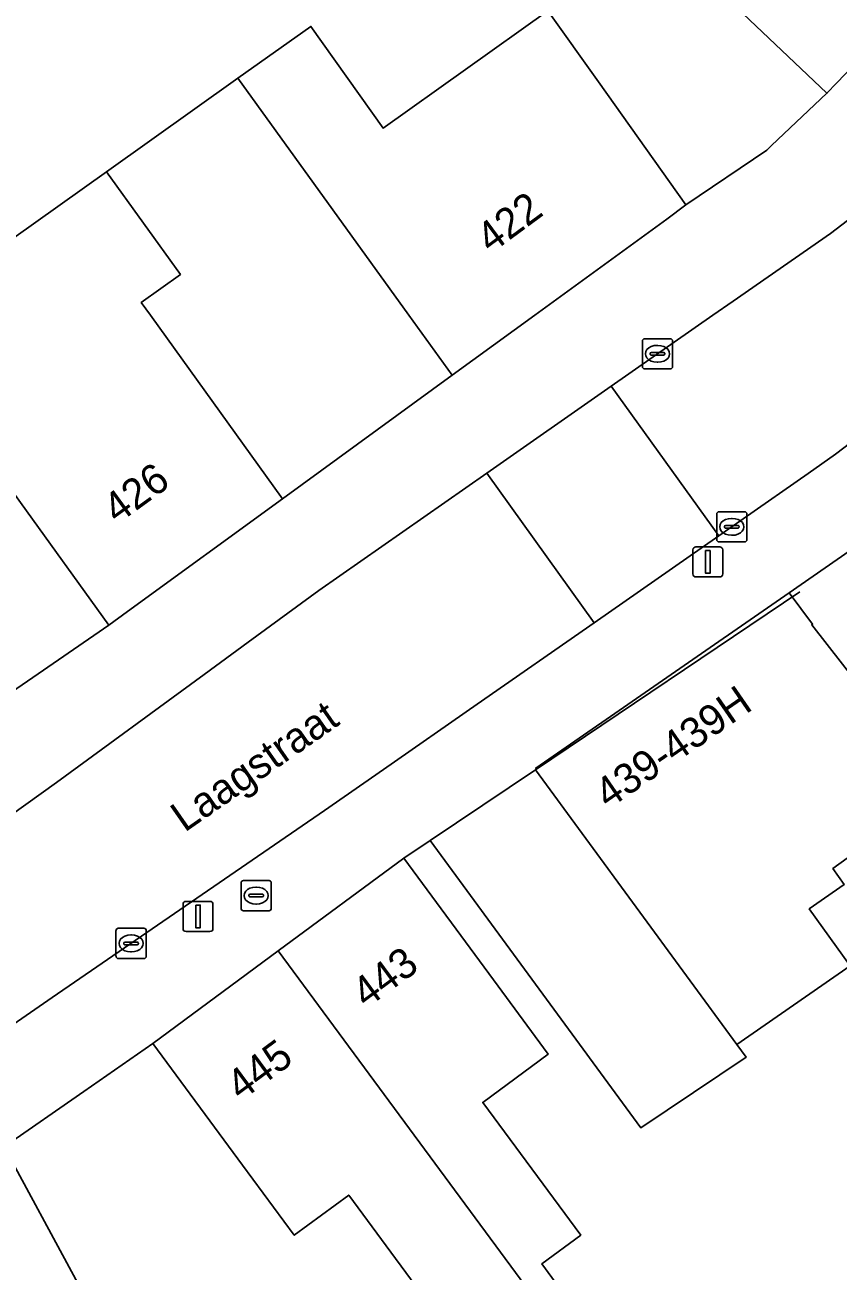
# Model space of a CAD drawing. Extents: x 159217 to 160349, y 381246 to 382172.
# Drawn here: x 159815.18 to 159842.11, y 381468.35 to 381509.61 of the extents above; entities that cross this region are included whole.
import ezdxf

# ---------------------------------------------------------------- set-up
doc = ezdxf.new("R2010")
doc.units = 0
for name, color, linetype in [('IMGEO_Brandkraan', 7, 'Continuous'), ('IMGEO_Erf', 7, 'Continuous'), ('IMGEO_Kolk', 7, 'Continuous'), ('IMGEO_Lichtmast', 7, 'Continuous'), ('IMGEO_Muur', 7, 'Continuous'), ('IMGEO_Openbare_ruimte_label', 7, 'Continuous'), ('IMGEO_Pand', 7, 'Continuous'), ('IMGEO_Pand_nummerreeks', 7, 'Continuous'), ('IMGEO_Pand_overbouw', 7, 'Continuous'), ('IMGEO_Rijbaan_lokaal_open', 7, 'Continuous'), ('IMGEO_Voetpad_open', 7, 'Continuous')]:
    doc.layers.add(name, color=color, linetype=linetype)

msp = doc.modelspace()

# ---------------------------------------------------------------- linework, layer by layer
at = {"layer": 'IMGEO_Brandkraan'}
for p, q in [((159822.338, 381480.36), (159822.338, 381481.212)), ((159822.413, 381481.286), (159823.265, 381481.286)), ((159822.826, 381481.066), (159822.851, 381481.066)), ((159823.339, 381481.212), (159823.339, 381480.36)), ((159822.597, 381480.78), (159822.597, 381480.792)), ((159823.035, 381480.743), (159822.637, 381480.743)), ((159822.64, 381480.829), (159823.038, 381480.829)), ((159822.849, 381480.506), (159822.824, 381480.506)), ((159823.081, 381480.792), (159823.081, 381480.78)), ((159823.265, 381480.286), (159822.413, 381480.286))]:
    msp.add_line(p, q, dxfattribs=at)
for points in [[(159822.338, 381480.36), (159822.338, 381481.212)], [(159822.413, 381481.286), (159823.265, 381481.286)], [(159823.339, 381481.212), (159823.339, 381480.36)], [(159823.265, 381480.286), (159822.413, 381480.286)]]:
    msp.add_lwpolyline(points, dxfattribs=at)
for centre, radius, start, end in [((159822.415, 381481.21), 0.0765, 91.552, 178.448), ((159822.415, 381481.21), 0.0765, 91.552, 178.448), ((159823.263, 381481.21), 0.0765, 1.552, 88.448), ((159823.263, 381481.21), 0.0765, 1.552, 88.448), ((159822.637, 381480.789), 0.0403, 85.8775, 175.7526), ((159822.634, 381480.779), 0.0366, 178.938, 274.7102), ((159823.038, 381480.786), 0.043, 264.8664, 352.4533), ((159823.042, 381480.791), 0.0386, 1.7309, 96.639), ((159822.415, 381480.362), 0.0765, 181.552, 268.448), ((159822.415, 381480.362), 0.0765, 181.552, 268.448), ((159823.263, 381480.362), 0.0765, 271.552, 358.448), ((159823.263, 381480.362), 0.0765, 271.552, 358.448)]:
    msp.add_arc(centre, radius, start, end, dxfattribs=at)
for centre, major_axis, ratio, start_param, end_param in [((159822.825, 381480.786), (-0.387, 0.002), 0.722429, 4.712389, 7.853982), ((159822.85, 381480.786), (-0.39, 0.002), 0.717154, 1.570796, 4.712389)]:
    msp.add_ellipse(centre, major_axis=major_axis, ratio=ratio, start_param=start_param, end_param=end_param, dxfattribs=at)
at = {"layer": 'IMGEO_Erf'}
for points in [[(159811.885, 381500), (159811.652, 381500.325), (159817.878, 381504.752), (159822.235, 381507.85), (159824.648, 381509.565), (159827.04, 381506.2), (159832.498, 381510.08), (159834.168, 381507.731), (159837.066, 381503.655), (159839.744, 381505.468), (159839.902, 381505.617), (159841.734, 381507.351), (159829.156, 381519.292)], [(159797.647, 381485.467), (159800.292, 381487.374), (159802.249, 381484.66), (159805.174, 381480.604), (159806.144, 381481.325), (159803.22, 381485.381), (159798.3, 381492.203), (159800.926, 381494.097), (159804.011, 381489.819), (159806.663, 381491.731), (159807.531, 381490.527), (159810.484, 381492.656), (159811.547, 381491.372), (159814.734, 381487.519), (159815.615, 381488.127), (159817.956, 381489.745), (159815.031, 381493.801), (159813.258, 381496.26), (159814.117, 381496.88), (159811.885, 381500)], [(159842.477, 381492.193), (159840.486, 381490.815), (159841.263, 381489.773), (159841.235, 381489.753), (159845.963, 381483.688)], [(159843.556, 381482.852), (159841.934, 381481.682), (159842.312, 381481.157), (159841.152, 381480.344), (159842.506, 381478.461), (159838.751, 381475.856), (159839.06, 381475.435), (159835.576, 381473.091), (159828.598, 381482.607), (159827.726, 381482.02), (159830.694, 381477.997), (159832.507, 381475.538), (159830.34, 381473.939), (159833.583, 381469.543), (159832.295, 381468.592), (159832.964, 381467.684)], [(159829.187, 381466.416), (159825.903, 381470.868), (159824.1, 381469.538), (159822.383, 381471.865), (159819.415, 381475.889), (159817.131, 381474.302), (159814.489, 381472.466), (159816.869, 381468.069)]]:
    msp.add_lwpolyline(points, dxfattribs=at)
at = {"layer": 'IMGEO_Kolk'}
for p, q in [((159835.625, 381498.299), (159835.625, 381499.151)), ((159835.7, 381499.225), (159836.552, 381499.225)), ((159836.626, 381499.151), (159836.626, 381498.299)), ((159835.884, 381498.719), (159835.884, 381498.731)), ((159836.322, 381498.682), (159835.924, 381498.682)), ((159835.927, 381498.768), (159836.325, 381498.768)), ((159836.113, 381499.005), (159836.138, 381499.005)), ((159836.368, 381498.731), (159836.368, 381498.719)), ((159836.136, 381498.445), (159836.111, 381498.445)), ((159836.552, 381498.225), (159835.7, 381498.225)), ((159838.086, 381492.57), (159838.086, 381493.422)), ((159838.161, 381493.496), (159839.013, 381493.496)), ((159839.087, 381493.422), (159839.087, 381492.57)), ((159838.345, 381492.99), (159838.345, 381493.002)), ((159838.783, 381492.953), (159838.385, 381492.953)), ((159838.388, 381493.039), (159838.786, 381493.039)), ((159838.574, 381493.276), (159838.599, 381493.276)), ((159838.829, 381493.002), (159838.829, 381492.99)), ((159839.013, 381492.496), (159838.161, 381492.496)), ((159838.597, 381492.716), (159838.572, 381492.716)), ((159818.271, 381479.702), (159819.123, 381479.702)), ((159818.196, 381478.776), (159818.196, 381479.628)), ((159818.684, 381479.482), (159818.709, 381479.482)), ((159819.197, 381479.628), (159819.197, 381478.776)), ((159818.455, 381479.196), (159818.455, 381479.208)), ((159818.893, 381479.159), (159818.495, 381479.159)), ((159818.498, 381479.245), (159818.896, 381479.245)), ((159818.707, 381478.922), (159818.682, 381478.922)), ((159818.939, 381479.208), (159818.939, 381479.196)), ((159819.123, 381478.702), (159818.271, 381478.702))]:
    msp.add_line(p, q, dxfattribs=at)
for points in [[(159835.625, 381498.299), (159835.625, 381499.151)], [(159835.7, 381499.225), (159836.552, 381499.225)], [(159836.626, 381499.151), (159836.626, 381498.299)], [(159836.552, 381498.225), (159835.7, 381498.225)], [(159838.086, 381492.57), (159838.086, 381493.422)], [(159838.161, 381493.496), (159839.013, 381493.496)], [(159839.087, 381493.422), (159839.087, 381492.57)], [(159839.013, 381492.496), (159838.161, 381492.496)], [(159818.271, 381479.702), (159819.123, 381479.702)], [(159818.196, 381478.776), (159818.196, 381479.628)], [(159819.197, 381479.628), (159819.197, 381478.776)], [(159819.123, 381478.702), (159818.271, 381478.702)]]:
    msp.add_lwpolyline(points, dxfattribs=at)
for centre, radius, start, end in [((159835.702, 381499.149), 0.0765, 91.552, 178.448), ((159835.702, 381499.149), 0.0765, 91.552, 178.448), ((159836.55, 381499.149), 0.0765, 1.552, 88.448), ((159836.55, 381499.149), 0.0765, 1.552, 88.448), ((159835.924, 381498.728), 0.0403, 85.8775, 175.7526), ((159835.921, 381498.718), 0.0366, 178.938, 274.7102), ((159836.325, 381498.725), 0.043, 264.8664, 352.4533), ((159836.329, 381498.73), 0.0386, 1.7309, 96.639), ((159835.702, 381498.301), 0.0765, 181.552, 268.448), ((159835.702, 381498.301), 0.0765, 181.552, 268.448), ((159836.55, 381498.301), 0.0765, 271.552, 358.448), ((159836.55, 381498.301), 0.0765, 271.552, 358.448), ((159838.163, 381493.42), 0.0765, 91.552, 178.448), ((159838.163, 381493.42), 0.0765, 91.552, 178.448), ((159839.011, 381493.42), 0.0765, 1.552, 88.448), ((159839.011, 381493.42), 0.0765, 1.552, 88.448), ((159838.385, 381492.999), 0.0403, 85.8775, 175.7526), ((159838.382, 381492.989), 0.0366, 178.938, 274.7102), ((159838.786, 381492.996), 0.043, 264.8664, 352.4533), ((159838.79, 381493.001), 0.0386, 1.7309, 96.639), ((159838.163, 381492.572), 0.0765, 181.552, 268.448), ((159838.163, 381492.572), 0.0765, 181.552, 268.448), ((159839.011, 381492.572), 0.0765, 271.552, 358.448), ((159839.011, 381492.572), 0.0765, 271.552, 358.448), ((159818.273, 381479.626), 0.0765, 91.552, 178.448), ((159818.273, 381479.626), 0.0765, 91.552, 178.448), ((159819.121, 381479.626), 0.0765, 1.552, 88.448), ((159819.121, 381479.626), 0.0765, 1.552, 88.448), ((159818.495, 381479.205), 0.0403, 85.8775, 175.7526), ((159818.492, 381479.195), 0.0366, 178.938, 274.7102), ((159818.896, 381479.202), 0.043, 264.8664, 352.4533), ((159818.9, 381479.207), 0.0386, 1.7309, 96.639), ((159818.273, 381478.778), 0.0765, 181.552, 268.448), ((159818.273, 381478.778), 0.0765, 181.552, 268.448), ((159819.121, 381478.778), 0.0765, 271.552, 358.448), ((159819.121, 381478.778), 0.0765, 271.552, 358.448)]:
    msp.add_arc(centre, radius, start, end, dxfattribs=at)
for centre, major_axis, ratio, start_param, end_param in [((159836.112, 381498.725), (-0.387, 0.002), 0.722429, 4.712389, 7.853982), ((159836.137, 381498.725), (-0.39, 0.002), 0.717154, 1.570796, 4.712389), ((159838.573, 381492.996), (-0.387, 0.002), 0.722429, 4.712389, 7.853982), ((159838.598, 381492.996), (-0.39, 0.002), 0.717154, 1.570796, 4.712389), ((159818.683, 381479.202), (-0.387, 0.002), 0.722429, 4.712389, 7.853982), ((159818.708, 381479.202), (-0.39, 0.002), 0.717154, 1.570796, 4.712389)]:
    msp.add_ellipse(centre, major_axis=major_axis, ratio=ratio, start_param=start_param, end_param=end_param, dxfattribs=at)
at = {"layer": 'IMGEO_Lichtmast'}
for p, q in [((159837.297, 381491.435), (159837.297, 381492.235)), ((159837.297, 381492.235), (159837.297, 381491.435)), ((159837.397, 381492.335), (159838.187, 381492.335)), ((159838.187, 381492.335), (159837.397, 381492.335)), ((159838.287, 381492.235), (159838.287, 381491.435)), ((159838.287, 381491.435), (159838.287, 381492.235)), ((159838.187, 381491.335), (159837.397, 381491.335)), ((159837.397, 381491.335), (159838.187, 381491.335)), ((159820.517, 381480.595), (159821.307, 381480.595)), ((159821.307, 381480.595), (159820.517, 381480.595)), ((159820.417, 381479.695), (159820.417, 381480.495)), ((159820.417, 381480.495), (159820.417, 381479.695)), ((159821.407, 381480.495), (159821.407, 381479.695)), ((159821.407, 381479.695), (159821.407, 381480.495)), ((159821.307, 381479.595), (159820.517, 381479.595)), ((159820.517, 381479.595), (159821.307, 381479.595))]:
    msp.add_line(p, q, dxfattribs=at)
for points in [[(159837.717, 381492.21), (159837.867, 381492.21), (159837.867, 381491.46), (159837.717, 381491.46), (159837.717, 381492.21)], [(159820.837, 381480.47), (159820.987, 381480.47), (159820.987, 381479.72), (159820.837, 381479.72), (159820.837, 381480.47)]]:
    msp.add_lwpolyline(points, dxfattribs=at)
for centre, start, end in [((159837.397, 381492.235), 90, 180), ((159837.397, 381492.235), 90, 180), ((159838.187, 381492.235), 0, 90), ((159838.187, 381492.235), 360, 90), ((159837.397, 381491.435), 180, 270), ((159837.397, 381491.435), 180, 270), ((159838.187, 381491.435), 270, 0), ((159838.187, 381491.435), 270, 0), ((159820.517, 381480.495), 90, 180), ((159820.517, 381480.495), 90, 180), ((159821.307, 381480.495), 0, 90), ((159821.307, 381480.495), 360, 90), ((159820.517, 381479.695), 180, 270), ((159820.517, 381479.695), 180, 270), ((159821.307, 381479.695), 270, 0), ((159821.307, 381479.695), 270, 0)]:
    msp.add_arc(centre, 0.1, start, end, dxfattribs=at)
at = {"layer": 'IMGEO_Muur'}
for points in [[(159840.844, 381490.848), (159832.082, 381484.951)], [(159819.415, 381475.889), (159817.131, 381474.302)]]:
    msp.add_lwpolyline(points, dxfattribs=at)
at = {"layer": 'IMGEO_Pand'}
for points in [[(159825.528, 381542.87), (159815.621, 381532.143), (159829.156, 381519.292), (159841.734, 381507.351), (159842.053, 381507.683), (159844.346, 381510.071), (159839.82, 381514.42), (159842.354, 381516.877), (159847.835, 381522.19), (159836.336, 381532.851)], [(159822.235, 381507.85), (159827.896, 381500), (159829.328, 381498.013), (159832.06, 381500), (159836.436, 381503.183), (159837.066, 381503.655), (159834.168, 381507.731), (159832.498, 381510.08), (159827.04, 381506.2), (159824.648, 381509.565)], [(159822.235, 381507.85), (159817.878, 381504.752), (159820.327, 381501.356), (159819.03, 381500.421), (159819.334, 381500), (159823.713, 381493.928), (159829.328, 381498.013), (159827.896, 381500)], [(159823.713, 381493.928), (159819.334, 381500), (159819.03, 381500.421), (159820.327, 381501.356), (159817.878, 381504.752), (159811.652, 381500.325), (159811.885, 381500), (159814.117, 381496.88), (159813.258, 381496.26), (159815.031, 381493.801), (159817.956, 381489.745), (159818.579, 381490.194)], [(159841.235, 381489.753), (159841.263, 381489.773), (159840.486, 381490.815), (159832.095, 381485.006), (159832.118, 381484.975), (159832.082, 381484.951), (159838.751, 381475.856), (159842.506, 381478.461), (159841.152, 381480.344), (159842.312, 381481.157), (159841.934, 381481.682), (159843.556, 381482.852), (159843.957, 381482.296), (159845.963, 381483.688)], [(159832.082, 381484.951), (159828.598, 381482.607), (159835.576, 381473.091), (159839.06, 381475.435), (159838.751, 381475.856)], [(159832.265, 381467.168), (159832.964, 381467.684), (159832.295, 381468.592), (159833.583, 381469.543), (159830.34, 381473.939), (159832.507, 381475.538), (159830.694, 381477.997), (159827.726, 381482.02), (159823.57, 381478.954)], [(159823.57, 381478.954), (159819.415, 381475.889), (159822.383, 381471.865), (159824.1, 381469.538), (159825.903, 381470.868), (159829.187, 381466.416), (159830.51, 381467.392), (159831.235, 381466.409), (159831.354, 381466.497), (159832.265, 381467.168)], [(159812.366, 381463.651), (159812.169, 381464), (159817.166, 381467.521), (159816.869, 381468.069), (159814.489, 381472.466), (159812.627, 381471.155), (159801.406, 381463.25), (159809.148, 381449.52), (159813.913, 381452.207), (159816.345, 381447.896), (159820.065, 381449.995), (159818.061, 381453.549)]]:
    msp.add_lwpolyline(points, close=True, dxfattribs=at)
at = {"layer": 'IMGEO_Pand_overbouw'}
msp.add_lwpolyline([(159849.851, 381483.556), (159848.463, 381485.391), (159846.174, 381488.417), (159843.158, 381492.405), (159843.029, 381492.575), (159842.477, 381492.193), (159840.486, 381490.815), (159841.263, 381489.773), (159841.235, 381489.753), (159845.963, 381483.688), (159843.957, 381482.296), (159843.556, 381482.852), (159841.934, 381481.682), (159842.312, 381481.157), (159841.152, 381480.344), (159842.506, 381478.461), (159846.483, 381481.219), (159847.342, 381481.815), (159849.385, 381483.232)], close=True, dxfattribs=at)
at = {"layer": 'IMGEO_Rijbaan_lokaal_open'}
for points in [[(159853.538, 381513.604), (159848.394, 381508.173), (159847.98, 381507.736), (159844.347, 381504.612), (159842.416, 381503.135), (159841.86, 381502.709), (159838.633, 381500.471), (159837.953, 381500), (159834.595, 381497.652), (159838.157, 381492.697), (159838.961, 381493.257), (159841.116, 381494.759), (159842.019, 381495.406), (159848.073, 381500), (159850.075, 381501.623), (159850.231, 381501.751), (159852.476, 381503.945), (159858.653, 381510.302)], [(159808.9, 381472.368), (159810.846, 381473.748), (159812.928, 381475.224), (159813.774, 381475.824), (159816.088, 381477.412), (159825.099, 381483.598), (159827.05, 381484.957), (159830.152, 381487.119), (159834.029, 381489.821), (159830.472, 381494.77), (159824.916, 381490.886), (159822.577, 381489.176), (159821.112, 381488.105), (159816.229, 381484.534), (159812.589, 381481.926), (159807.111, 381478.002), (159798.622, 381471.643)]]:
    msp.add_lwpolyline(points, dxfattribs=at)
msp.add_lwpolyline([(159838.157, 381492.697), (159834.595, 381497.652), (159830.472, 381494.77), (159834.029, 381489.821)], close=True, dxfattribs=at)
at = {"layer": 'IMGEO_Voetpad_open'}
for points in [[(159869.206, 381538.504), (159855.252, 381521.539), (159852.177, 381518.166), (159848.924, 381514.815), (159846.789, 381512.616), (159844.346, 381510.071), (159842.053, 381507.683), (159841.734, 381507.351), (159839.902, 381505.617), (159839.744, 381505.468), (159837.066, 381503.655), (159836.436, 381503.183), (159832.06, 381500), (159829.328, 381498.013), (159823.713, 381493.928), (159818.579, 381490.194), (159817.956, 381489.745), (159815.615, 381488.127), (159814.734, 381487.519), (159806.144, 381481.325), (159805.174, 381480.604), (159800.034, 381476.898), (159796.728, 381474.339)], [(159830.472, 381494.77), (159834.595, 381497.652), (159837.953, 381500), (159838.633, 381500.471), (159841.86, 381502.709), (159842.416, 381503.135), (159844.347, 381504.612), (159847.98, 381507.736), (159848.394, 381508.173), (159853.538, 381513.604), (159860.521, 381522.062), (159861.86, 381523.669), (159872.735, 381536.717)], [(159801.406, 381463.25), (159812.627, 381471.155), (159814.489, 381472.466), (159817.131, 381474.302), (159819.415, 381475.889), (159823.57, 381478.954), (159827.726, 381482.02), (159828.598, 381482.607), (159832.082, 381484.951), (159832.118, 381484.975), (159832.095, 381485.006), (159840.486, 381490.815), (159842.477, 381492.193), (159843.029, 381492.575), (159843.158, 381492.405), (159847.574, 381495.745), (159848.128, 381496.1), (159852.573, 381499.466), (159853.279, 381500), (159855.091, 381501.372), (159855.88, 381502.29), (159859.824, 381506.882), (159860.517, 381507.905), (159864.787, 381512.841)], [(159858.653, 381510.302), (159852.476, 381503.945), (159850.231, 381501.751), (159850.075, 381501.623), (159848.073, 381500), (159842.019, 381495.406), (159841.116, 381494.759), (159838.961, 381493.257), (159838.157, 381492.697), (159834.029, 381489.821), (159830.152, 381487.119), (159827.05, 381484.957), (159825.099, 381483.598), (159816.088, 381477.412), (159813.774, 381475.824), (159812.928, 381475.224), (159810.846, 381473.748), (159808.9, 381472.368), (159801.849, 381467.1)], [(159798.622, 381471.643), (159807.111, 381478.002), (159812.589, 381481.926), (159816.229, 381484.534), (159821.112, 381488.105), (159822.577, 381489.176), (159824.916, 381490.886), (159830.472, 381494.77)]]:
    msp.add_lwpolyline(points, dxfattribs=at)

# ---------------------------------------------------------------- texts
at = {"layer": 'IMGEO_Openbare_ruimte_label'}
msp.add_text('Laagstraat', height=1, rotation=34.8981, dxfattribs=at).set_placement((159820.468, 381482.862))
at = {"layer": 'IMGEO_Pand_nummerreeks'}
for s, rotation, p in [('422', 36.4224, (159830.605, 381502.021)), ('426', 36.0048, (159818.239, 381493.065)), ('439-439H', 34.6926, (159834.499, 381483.63)), ('443', 36.4161, (159826.487, 381477.03)), ('445', 36.4172, (159822.331, 381473.963))]:
    msp.add_text(s, height=1, rotation=rotation, dxfattribs=at).set_placement(p)

doc.saveas('drawing.dxf')
